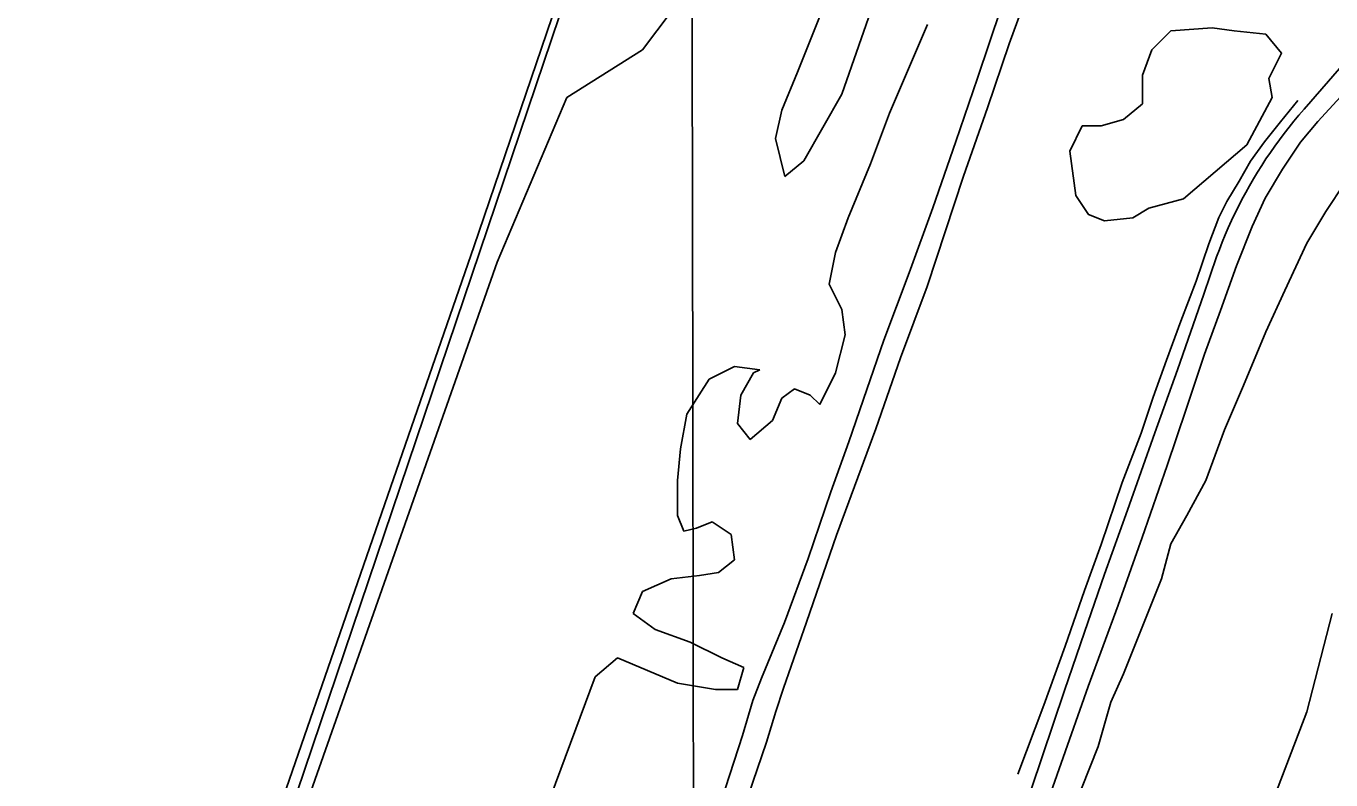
# Model space of a CAD drawing. Extents: x 3329332 to 3367211, y 631066 to 656469.
# Drawn here: x 3337665 to 3339674, y 652948 to 654108 of the extents above; entities that cross this region are included whole.
import ezdxf

# ---------------------------------------------------------------- set-up
doc = ezdxf.new("R2010")
doc.units = 0
for name, color, linetype in [('V-GRID-MAJR', 7, 'Continuous'), ('V-ROAD-CNTR', 7, 'Continuous'), ('V-SITE-VEGE', 7, 'Continuous'), ('V-TOPO-SHOR', 7, 'Continuous')]:
    doc.layers.add(name, color=color, linetype=linetype)

msp = doc.modelspace()

# ---------------------------------------------------------------- linework, layer by layer
at = {"layer": 'V-GRID-MAJR'}
msp.add_spline([(3338718.6920000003, 636457.969), (3338708.998, 642517.371), (3338699.3000000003, 648578.71), (3338689.602, 654640.072), (3338689.599, 654641.984)], degree=3, dxfattribs=at)
at = {"layer": 'V-ROAD-CNTR'}
for points in [[(3338668.0386264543, 654644.934683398), (3338523.253916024, 654233.618506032), (3338032.465897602, 652783.0184072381), (3337720.7975209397, 651884.8272036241), (3337530.17290219, 651315.3403425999), (3337254.259454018, 650497.35197858), (3337074.4858135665, 649973.226026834), (3337053.751855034, 649893.1841869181)], [(3339263.522, 653085.795), (3339294.18, 653175.664), (3339325.251, 653265.1140000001), (3339360.503, 653363.627), (3339402.477, 653482.344), (3339437.305, 653579.208), (3339478.0270000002, 653695.8640000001), (3339497.7660000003, 653753.165), (3339501.9790000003, 653764.482), (3339506.384, 653775.728), (3339510.978, 653786.895), (3339515.764, 653797.985), (3339520.736, 653808.991), (3339525.895, 653819.909), (3339531.241, 653830.7390000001), (3339536.77, 653841.479), (3339542.48, 653852.12), (3339548.37, 653862.6630000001), (3339554.44, 653873.104), (3339560.687, 653883.4400000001), (3339567.109, 653893.67), (3339573.704, 653903.785), (3339580.47, 653913.79), (3339587.4050000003, 653923.677), (3339594.507, 653933.444), (3339601.776, 653943.09), (3339609.208, 653952.611), (3339616.8000000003, 653962.004), (3339624.549, 653971.265), (3339632.457, 653980.395), (3339713.943, 654074.517)], [(3339212.273, 652933.678), (3339263.522, 653085.795)]]:
    msp.add_lwpolyline(points, dxfattribs=at)
at = {"layer": 'V-SITE-VEGE'}
for p, q in [((3338920.951, 654003.441), (3339135.194, 654617.4269999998)), ((3338614.1890000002, 654071.662), (3338658.012, 654130.136)), ((3338891.734, 654135.0079999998), (3338852.781, 654037.5499999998)), ((3339052.418, 654110.645), (3338993.989, 653974.203)), ((3338497.328, 653998.5689999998), (3338614.1890000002, 654071.662)), ((3338852.781, 654037.5499999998), (3338828.435, 653979.076)), ((3338862.519, 653901.1079999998), (3338920.951, 654003.441)), ((3338390.2060000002, 653745.1779999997), (3338497.328, 653998.5689999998)), ((3338828.435, 653979.076), (3338818.696, 653935.22)), ((3338993.989, 653974.203), (3338964.774, 653896.236)), ((3338818.696, 653935.22), (3338833.305, 653876.745)), ((3338833.305, 653876.745), (3338862.519, 653901.1079999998)), ((3338964.774, 653896.236), (3338930.6890000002, 653813.3969999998)), ((3339665.94, 653823.143), (3339695.154, 653866.9990000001)), ((3339636.725, 653774.4109999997), (3339665.94, 653823.143)), ((3338930.6890000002, 653813.3969999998), (3338911.213, 653759.7939999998)), ((3338911.213, 653759.7939999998), (3338901.47, 653711.066)), ((3339602.64, 653701.3200000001), (3339636.725, 653774.4109999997)), ((3338093.184, 652902.1589999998), (3338390.2060000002, 653745.1779999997)), ((3338901.47, 653711.066), (3338920.951, 653672.083)), ((3339573.423, 653637.9709999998), (3339602.64, 653701.3200000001)), ((3338920.951, 653672.083), (3338925.819, 653633.099)), ((3339539.34, 653555.1309999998), (3339573.423, 653637.9709999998)), ((3338925.819, 653633.099), (3338911.213, 653574.6240000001)), ((3338755.397, 653584.3709999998), (3338716.444, 653564.8779999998)), ((3338794.352, 653579.4969999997), (3338755.397, 653584.3709999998)), ((3338784.611, 653574.6240000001), (3338794.352, 653579.4969999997)), ((3338716.444, 653564.8779999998), (3338682.359, 653511.2739999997)), ((3338765.1350000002, 653540.5129999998), (3338784.611, 653574.6240000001)), ((3338911.213, 653574.6240000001), (3338886.866, 653525.8939999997)), ((3338760.267, 653496.6569999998), (3338765.1350000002, 653540.5129999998)), ((3338847.911, 653550.259), (3338828.435, 653535.6410000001)), ((3338872.258, 653540.5129999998), (3338847.911, 653550.259)), ((3338886.866, 653525.8939999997), (3338872.258, 653540.5129999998)), ((3339510.1240000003, 653486.9109999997), (3339539.34, 653555.1309999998)), ((3338828.435, 653535.6410000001), (3338813.826, 653501.5289999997)), ((3338682.359, 653511.2739999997), (3338672.6210000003, 653457.6729999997)), ((3338813.826, 653501.5289999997), (3338779.745, 653472.2939999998)), ((3338779.745, 653472.2939999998), (3338760.267, 653496.6569999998)), ((3339480.909, 653408.943), (3339510.1240000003, 653486.9109999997)), ((3338672.6210000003, 653457.6729999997), (3338667.75, 653408.9450000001)), ((3338667.75, 653408.9450000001), (3338667.75, 653355.345)), ((3339451.694, 653355.345), (3339480.909, 653408.943)), ((3338667.75, 653355.345), (3338677.491, 653330.9779999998)), ((3338696.965, 653335.8499999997), (3338721.312, 653345.5970000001)), ((3338721.312, 653345.5969999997), (3338750.529, 653326.106)), ((3339427.348, 653311.485), (3339451.694, 653355.345)), ((3338677.491, 653330.9779999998), (3338696.965, 653335.8499999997)), ((3338750.529, 653326.106), (3338755.397, 653287.122)), ((3339412.739, 653257.883), (3339427.348, 653311.485)), ((3338755.397, 653287.122), (3338731.0500000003, 653267.629)), ((3338658.012, 653257.885), (3338614.1890000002, 653238.394)), ((3338701.835, 653262.7569999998), (3338658.012, 653257.8849999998)), ((3338731.0500000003, 653267.629), (3338701.835, 653262.7569999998)), ((3339354.31, 653111.6959999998), (3339412.739, 653257.883)), ((3338614.1890000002, 653238.3939999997), (3338599.583, 653204.282)), ((3338599.583, 653204.282), (3338633.666, 653179.917)), ((3339675.678, 653204.28), (3339636.725, 653053.2220000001)), ((3338633.666, 653179.9169999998), (3338687.2290000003, 653160.427)), ((3338687.2290000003, 653160.427), (3338735.92, 653136.062)), ((3338575.236, 653136.062), (3338541.151, 653106.824)), ((3338667.75, 653097.0779999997), (3338575.236, 653136.062)), ((3338735.92, 653136.062), (3338770.003, 653121.443)), ((3338770.003, 653121.443), (3338760.267, 653087.3309999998)), ((3338541.151, 653106.824), (3338356.1210000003, 652609.787)), ((3338726.182, 653087.3309999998), (3338667.75, 653097.0779999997)), ((3339334.833, 653067.8389999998), (3339354.31, 653111.6959999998)), ((3338760.267, 653087.3309999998), (3338726.182, 653087.3309999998)), ((3339315.357, 652999.6199999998), (3339334.833, 653067.8389999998)), ((3339636.725, 653053.2220000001), (3339549.079, 652824.1939999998)), ((3339096.241, 652448.9759999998), (3339315.357, 652999.6199999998))]:
    msp.add_line(p, q, dxfattribs=at)
msp.add_lwpolyline([(3339446.826, 653842.638), (3339393.265, 653828.019), (3339368.918, 653813.4010000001), (3339325.095, 653808.528), (3339300.75, 653818.273), (3339281.274, 653847.51), (3339271.536, 653915.733), (3339291.012, 653954.7170000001), (3339320.227, 653954.7170000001), (3339354.312, 653964.461), (3339383.526, 653988.826), (3339383.526, 654032.682), (3339398.1350000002, 654071.6680000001), (3339427.35, 654100.903), (3339490.649, 654105.777), (3339524.734, 654100.903), (3339573.4250000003, 654096.033), (3339597.772, 654066.794), (3339578.295, 654027.81), (3339583.163, 653998.5750000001), (3339544.211, 653925.4770000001)], close=True, dxfattribs=at)
at = {"layer": 'V-TOPO-SHOR'}
for points in [[(3339375.2916394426, 654643.2807012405), (3339368.582, 654624.853), (3339366.481, 654618.6680000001), (3339331.616, 654515.1950000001), (3339308.535, 654450.892), (3339282.071, 654372.564), (3339247.636, 654272.39), (3339214.48, 654179.647), (3339178.401, 654080.7220000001), (3339144.803, 653982.608), (3339107.862, 653877.493), (3339051.968, 653707.638), (3339010.87, 653598.002), (3338973.077, 653488.348), (3338912.677, 653325.129), (3338866.484, 653191.153), (3338831.218, 653089.746), (3338819.036, 653053.881), (3338804.725, 653006.462), (3338776.585, 652924.014), (3338744.677, 652832.501), (3338737.139, 652809.778)], [(3337864.0463731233, 652354.0668058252), (3338354.051005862, 653768.4135294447), (3338643.207789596, 654617.0124037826)], [(3339165.992, 654136.34), (3339129.443, 654027.9180000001), (3339096.2660000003, 653930.628), (3339060.9930000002, 653828.808), (3339024.494, 653728.6460000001), (3338985.494, 653624.784), (3338959.044, 653548.934), (3338931.742, 653468.546), (3338903.633, 653391.468), (3338869.186, 653289.229), (3338832.694, 653190.721), (3338797.102, 653105.01), (3338783.6920000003, 653070.802), (3338768.105, 653016.784), (3338741.626, 652935.978), (3338710.98, 652848.588), (3338679.955, 652766.983), (3338635.458, 652640.431), (3338596.865, 652535.7390000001), (3338572.086, 652463.185), (3338535.929, 652360.707)], [(3339700.305, 654011.965), (3339653.7600000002, 653961.426), (3339626.735, 653929.774), (3339599.238, 653888.214), (3339572.553, 653843.344), (3339552.478, 653799.677), (3339528.597, 653739.511), (3339503.838, 653670.676), (3339479.09, 653603.491), (3339450.941, 653518.98), (3339421.535, 653431.998), (3339382.912, 653321.524), (3339345.9760000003, 653217.236), (3339299.835, 653091.937), (3339258.693, 652974.044), (3339216.303, 652854.9180000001)], [(3339622.966, 653993.7760000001), (3339596.346, 653960.885), (3339571.39, 653930.051), (3339549.744, 653900.435), (3339532.637, 653869.555), (3339513.4620000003, 653838.272), (3339500.93, 653813.56), (3339485.832, 653773.17), (3339466.509, 653715.8690000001), (3339442.619, 653654.462), (3339420.802, 653594.283), (3339400.242, 653537.402), (3339381.757, 653482.159), (3339352.413, 653405.916), (3339320.071, 653310.6900000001), (3339294.475, 653239.795), (3339264.667, 653154.051), (3339231.938, 653063.372), (3339191.948, 652957.0970000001)]]:
    msp.add_lwpolyline(points, dxfattribs=at)

doc.saveas('drawing.dxf')
